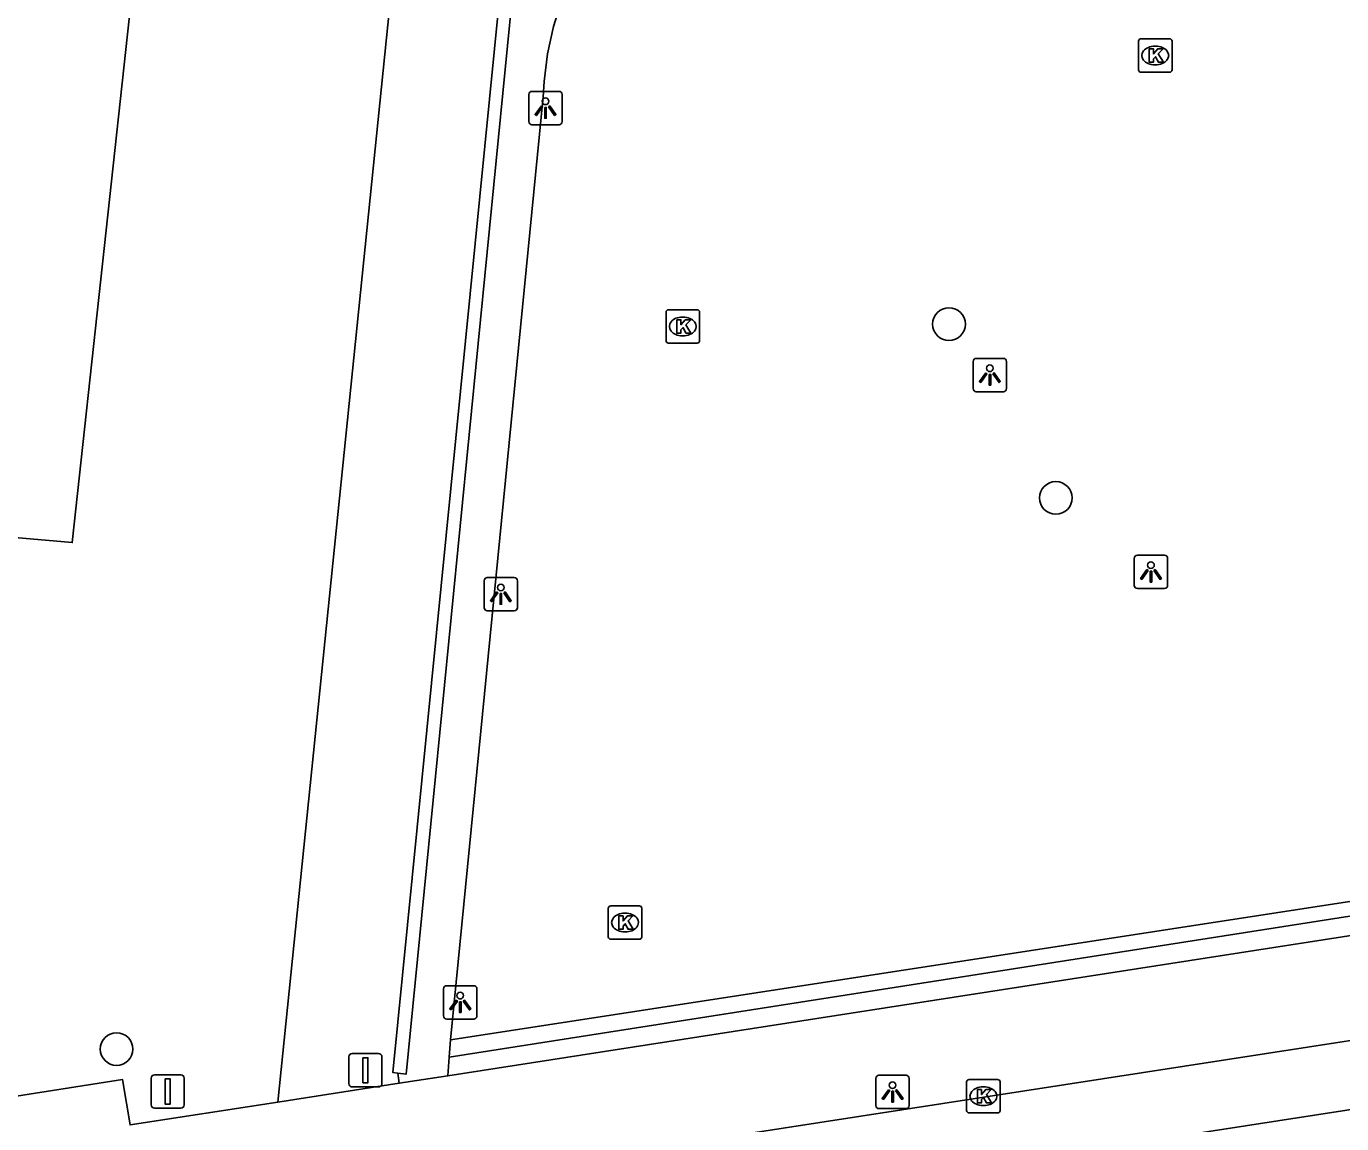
# Model space of a CAD drawing. Extents: x 162026 to 163499, y 387297 to 388169.
# Drawn here: x 162585.7 to 162624.99, y 387563.02 to 387595.81 of the extents above; entities that cross this region are included whole.
import ezdxf

# ---------------------------------------------------------------- set-up
doc = ezdxf.new("R2010")
doc.units = 0
for name, color, linetype in [('IMGEO_Afsluitpaal', 7, 'Continuous'), ('IMGEO_Boom', 7, 'Continuous'), ('IMGEO_Groenvoorziening', 7, 'Continuous'), ('IMGEO_Haag', 7, 'Continuous'), ('IMGEO_Kolk', 7, 'Continuous'), ('IMGEO_Lichtpunt', 7, 'Continuous'), ('IMGEO_Meer_plas_ven_vijver', 7, 'Continuous'), ('IMGEO_Parkeervlak_open', 7, 'Continuous'), ('IMGEO_Rijbaan_lokaal_gesloten', 7, 'Continuous'), ('IMGEO_Voetpad_open', 7, 'Continuous')]:
    doc.layers.add(name, color=color, linetype=linetype)

msp = doc.modelspace()

# ---------------------------------------------------------------- linework, layer by layer
at = {"layer": 'IMGEO_Afsluitpaal'}
for p, q in [((162595.33, 387564.214), (162595.33, 387565.014)), ((162595.33, 387565.014), (162595.33, 387564.214)), ((162595.43, 387565.114), (162596.22, 387565.114)), ((162596.22, 387565.114), (162595.43, 387565.114)), ((162596.32, 387565.014), (162596.32, 387564.214)), ((162596.32, 387564.214), (162596.32, 387565.014)), ((162589.524, 387564.479), (162590.314, 387564.479)), ((162590.314, 387564.479), (162589.524, 387564.479)), ((162589.424, 387563.579), (162589.424, 387564.379)), ((162589.424, 387564.379), (162589.424, 387563.579)), ((162590.414, 387564.379), (162590.414, 387563.579)), ((162590.414, 387563.579), (162590.414, 387564.379)), ((162596.22, 387564.114), (162595.43, 387564.114)), ((162595.43, 387564.114), (162596.22, 387564.114)), ((162590.314, 387563.479), (162589.524, 387563.479)), ((162589.524, 387563.479), (162590.314, 387563.479))]:
    msp.add_line(p, q, dxfattribs=at)
for points in [[(162595.75, 387564.989), (162595.9, 387564.989), (162595.9, 387564.239), (162595.75, 387564.239), (162595.75, 387564.989)], [(162589.844, 387564.354), (162589.994, 387564.354), (162589.994, 387563.604), (162589.844, 387563.604), (162589.844, 387564.354)]]:
    msp.add_lwpolyline(points, dxfattribs=at)
for centre, start, end in [((162595.43, 387565.014), 90, 180), ((162595.43, 387565.014), 90, 180), ((162596.22, 387565.014), 0, 90), ((162596.22, 387565.014), 360, 90), ((162589.524, 387564.379), 90, 180), ((162589.524, 387564.379), 90, 180), ((162590.314, 387564.379), 0, 90), ((162590.314, 387564.379), 360, 90), ((162595.43, 387564.214), 180, 270), ((162595.43, 387564.214), 180, 270), ((162596.22, 387564.214), 270, 0), ((162596.22, 387564.214), 270, 0), ((162589.524, 387563.579), 180, 270), ((162589.524, 387563.579), 180, 270), ((162590.314, 387563.579), 270, 0), ((162590.314, 387563.579), 270, 0)]:
    msp.add_arc(centre, 0.1, start, end, dxfattribs=at)
at = {"layer": 'IMGEO_Boom'}
for centre in [(162613.26, 387586.911), (162616.452, 387581.717), (162588.393, 387565.246)]:
    msp.add_circle(centre, 0.489, dxfattribs=at)
at = {"layer": 'IMGEO_Groenvoorziening'}
msp.add_lwpolyline([(162593.206, 387563.663), (162596.98, 387600.644)], dxfattribs=at)
at = {"layer": 'IMGEO_Haag'}
msp.add_lwpolyline([(162598.329, 387565), (162657.417, 387574.257), (162658.468, 387574.85), (162659.321, 387575.865), (162659.672, 387576.867), (162660.617, 387585.213)], dxfattribs=at)
at = {"layer": 'IMGEO_Kolk'}
for p, q in [((162618.921, 387594.512), (162618.921, 387595.364)), ((162618.996, 387595.438), (162619.848, 387595.438)), ((162619.409, 387595.218), (162619.434, 387595.218)), ((162619.922, 387595.364), (162619.922, 387594.512)), ((162619.848, 387594.438), (162618.996, 387594.438)), ((162619.432, 387594.658), (162619.407, 387594.658)), ((162604.807, 387586.416), (162604.807, 387587.268)), ((162604.882, 387587.342), (162605.734, 387587.342)), ((162605.808, 387587.268), (162605.808, 387586.416)), ((162605.295, 387587.122), (162605.32, 387587.122)), ((162605.318, 387586.562), (162605.293, 387586.562)), ((162605.734, 387586.342), (162604.882, 387586.342)), ((162603.081, 387568.601), (162603.081, 387569.453)), ((162603.156, 387569.527), (162604.008, 387569.527)), ((162603.569, 387569.307), (162603.594, 387569.307)), ((162604.082, 387569.453), (162604.082, 387568.601)), ((162604.008, 387568.527), (162603.156, 387568.527)), ((162603.592, 387568.747), (162603.567, 387568.747)), ((162613.786, 387563.412), (162613.786, 387564.264)), ((162613.861, 387564.338), (162614.713, 387564.338)), ((162614.274, 387564.118), (162614.299, 387564.118)), ((162614.787, 387564.264), (162614.787, 387563.412)), ((162614.713, 387563.338), (162613.861, 387563.338)), ((162614.297, 387563.558), (162614.272, 387563.558))]:
    msp.add_line(p, q, dxfattribs=at)
for points in [[(162618.921, 387594.512), (162618.921, 387595.364)], [(162618.996, 387595.438), (162619.848, 387595.438)], [(162619.242, 387595.138), (162619.365, 387595.138), (162619.365, 387594.987), (162619.495, 387595.138), (162619.659, 387595.138), (162619.513, 387594.987), (162619.666, 387594.738), (162619.514, 387594.738), (162619.429, 387594.902), (162619.365, 387594.835), (162619.365, 387594.738), (162619.242, 387594.738), (162619.242, 387595.138)], [(162619.922, 387595.364), (162619.922, 387594.512)], [(162619.848, 387594.438), (162618.996, 387594.438)], [(162604.807, 387586.416), (162604.807, 387587.268)], [(162604.882, 387587.342), (162605.734, 387587.342)], [(162605.808, 387587.268), (162605.808, 387586.416)], [(162605.128, 387587.042), (162605.251, 387587.042), (162605.251, 387586.891), (162605.381, 387587.042), (162605.545, 387587.042), (162605.399, 387586.891), (162605.552, 387586.642), (162605.4, 387586.642), (162605.315, 387586.806), (162605.251, 387586.739), (162605.251, 387586.642), (162605.128, 387586.642), (162605.128, 387587.042)], [(162605.734, 387586.342), (162604.882, 387586.342)], [(162603.081, 387568.601), (162603.081, 387569.453)], [(162603.156, 387569.527), (162604.008, 387569.527)], [(162603.402, 387569.227), (162603.525, 387569.227), (162603.525, 387569.076), (162603.655, 387569.227), (162603.819, 387569.227), (162603.673, 387569.076), (162603.826, 387568.827), (162603.674, 387568.827), (162603.589, 387568.991), (162603.525, 387568.924), (162603.525, 387568.827), (162603.402, 387568.827), (162603.402, 387569.227)], [(162604.082, 387569.453), (162604.082, 387568.601)], [(162604.008, 387568.527), (162603.156, 387568.527)], [(162613.786, 387563.412), (162613.786, 387564.264)], [(162613.861, 387564.338), (162614.713, 387564.338)], [(162614.787, 387564.264), (162614.787, 387563.412)], [(162614.107, 387564.038), (162614.23, 387564.038), (162614.23, 387563.887), (162614.36, 387564.038), (162614.524, 387564.038), (162614.378, 387563.887), (162614.531, 387563.638), (162614.379, 387563.638), (162614.294, 387563.802), (162614.23, 387563.735), (162614.23, 387563.638), (162614.107, 387563.638), (162614.107, 387564.038)], [(162614.713, 387563.338), (162613.861, 387563.338)]]:
    msp.add_lwpolyline(points, dxfattribs=at)
for centre, start, end in [((162618.998, 387595.362), 91.552, 178.448), ((162618.998, 387595.362), 91.552, 178.448), ((162619.846, 387595.362), 1.552, 88.448), ((162619.846, 387595.362), 1.552, 88.448), ((162618.998, 387594.514), 181.552, 268.448), ((162618.998, 387594.514), 181.552, 268.448), ((162619.846, 387594.514), 271.552, 358.448), ((162619.846, 387594.514), 271.552, 358.448), ((162604.884, 387587.266), 91.552, 178.448), ((162604.884, 387587.266), 91.552, 178.448), ((162605.732, 387587.266), 1.552, 88.448), ((162605.732, 387587.266), 1.552, 88.448), ((162604.884, 387586.418), 181.552, 268.448), ((162604.884, 387586.418), 181.552, 268.448), ((162605.732, 387586.418), 271.552, 358.448), ((162605.732, 387586.418), 271.552, 358.448), ((162603.158, 387569.451), 91.552, 178.448), ((162603.158, 387569.451), 91.552, 178.448), ((162604.006, 387569.451), 1.552, 88.448), ((162604.006, 387569.451), 1.552, 88.448), ((162603.158, 387568.603), 181.552, 268.448), ((162603.158, 387568.603), 181.552, 268.448), ((162604.006, 387568.603), 271.552, 358.448), ((162604.006, 387568.603), 271.552, 358.448), ((162613.863, 387564.262), 91.552, 178.448), ((162613.863, 387564.262), 91.552, 178.448), ((162614.711, 387564.262), 1.552, 88.448), ((162614.711, 387564.262), 1.552, 88.448), ((162613.863, 387563.414), 181.552, 268.448), ((162613.863, 387563.414), 181.552, 268.448), ((162614.711, 387563.414), 271.552, 358.448), ((162614.711, 387563.414), 271.552, 358.448)]:
    msp.add_arc(centre, 0.0765, start, end, dxfattribs=at)
for centre, major_axis, ratio, start_param, end_param in [((162619.408, 387594.938), (-0.387, 0.002), 0.722429, 4.712389, 7.853982), ((162619.433, 387594.938), (-0.39, 0.002), 0.717154, 1.570796, 4.712389), ((162605.294, 387586.842), (-0.387, 0.002), 0.722429, 4.712389, 7.853982), ((162605.319, 387586.842), (-0.39, 0.002), 0.717154, 1.570796, 4.712389), ((162603.568, 387569.027), (-0.387, 0.002), 0.722429, 4.712389, 7.853982), ((162603.593, 387569.027), (-0.39, 0.002), 0.717154, 1.570796, 4.712389), ((162614.273, 387563.838), (-0.387, 0.002), 0.722429, 4.712389, 7.853982), ((162614.298, 387563.838), (-0.39, 0.002), 0.717154, 1.570796, 4.712389)]:
    msp.add_ellipse(centre, major_axis=major_axis, ratio=ratio, start_param=start_param, end_param=end_param, dxfattribs=at)
at = {"layer": 'IMGEO_Lichtpunt'}
for p, q in [((162600.708, 387593.771), (162600.708, 387592.964)), ((162600.708, 387593.771), (162600.708, 387592.964)), ((162601.61, 387593.866), (162600.802, 387593.866)), ((162601.61, 387593.866), (162600.802, 387593.866)), ((162601.704, 387592.964), (162601.704, 387593.771)), ((162601.704, 387592.964), (162601.704, 387593.771)), ((162600.802, 387592.87), (162601.61, 387592.87)), ((162600.802, 387592.87), (162601.61, 387592.87)), ((162613.982, 387585.793), (162613.982, 387584.986)), ((162613.982, 387585.793), (162613.982, 387584.986)), ((162614.884, 387585.888), (162614.076, 387585.888)), ((162614.884, 387585.888), (162614.076, 387585.888)), ((162614.978, 387584.986), (162614.978, 387585.793)), ((162614.978, 387584.986), (162614.978, 387585.793)), ((162614.076, 387584.892), (162614.884, 387584.892)), ((162614.076, 387584.892), (162614.884, 387584.892)), ((162618.794, 387579.91), (162618.794, 387579.103)), ((162618.794, 387579.91), (162618.794, 387579.103)), ((162619.696, 387580.005), (162618.888, 387580.005)), ((162619.696, 387580.005), (162618.888, 387580.005)), ((162619.79, 387579.103), (162619.79, 387579.91)), ((162619.79, 387579.103), (162619.79, 387579.91)), ((162599.373, 387579.243), (162599.373, 387578.436)), ((162599.373, 387579.243), (162599.373, 387578.436)), ((162600.275, 387579.338), (162599.467, 387579.338)), ((162600.275, 387579.338), (162599.467, 387579.338)), ((162600.369, 387578.436), (162600.369, 387579.243)), ((162600.369, 387578.436), (162600.369, 387579.243)), ((162618.888, 387579.009), (162619.696, 387579.009)), ((162618.888, 387579.009), (162619.696, 387579.009)), ((162599.467, 387578.342), (162600.275, 387578.342)), ((162599.467, 387578.342), (162600.275, 387578.342)), ((162598.161, 387567.046), (162598.161, 387566.239)), ((162598.161, 387567.046), (162598.161, 387566.239)), ((162599.063, 387567.141), (162598.255, 387567.141)), ((162599.063, 387567.141), (162598.255, 387567.141)), ((162599.157, 387566.239), (162599.157, 387567.046)), ((162599.157, 387566.239), (162599.157, 387567.046)), ((162598.255, 387566.145), (162599.063, 387566.145)), ((162598.255, 387566.145), (162599.063, 387566.145)), ((162611.977, 387564.463), (162611.169, 387564.463)), ((162611.977, 387564.463), (162611.169, 387564.463)), ((162611.075, 387564.368), (162611.075, 387563.561)), ((162611.075, 387564.368), (162611.075, 387563.561)), ((162612.071, 387563.561), (162612.071, 387564.368)), ((162612.071, 387563.561), (162612.071, 387564.368)), ((162611.169, 387563.467), (162611.977, 387563.467)), ((162611.169, 387563.467), (162611.977, 387563.467))]:
    msp.add_line(p, q, dxfattribs=at)
for points in [[(162601.082, 387593.435), (162601.121, 387593.407), (162600.933, 387593.145), (162600.895, 387593.172), (162601.082, 387593.435)], [(162601.184, 387593.387), (162601.231, 387593.387), (162601.231, 387593.065), (162601.184, 387593.065), (162601.184, 387593.387)], [(162601.294, 387593.407), (162601.332, 387593.434), (162601.519, 387593.172), (162601.48, 387593.144), (162601.294, 387593.407)], [(162614.356, 387585.457), (162614.395, 387585.429), (162614.207, 387585.167), (162614.169, 387585.194), (162614.356, 387585.457)], [(162614.458, 387585.409), (162614.505, 387585.409), (162614.505, 387585.087), (162614.458, 387585.087), (162614.458, 387585.409)], [(162614.568, 387585.429), (162614.606, 387585.456), (162614.793, 387585.194), (162614.754, 387585.166), (162614.568, 387585.429)], [(162619.168, 387579.574), (162619.207, 387579.546), (162619.019, 387579.284), (162618.981, 387579.311), (162619.168, 387579.574)], [(162619.27, 387579.526), (162619.317, 387579.526), (162619.317, 387579.204), (162619.27, 387579.204), (162619.27, 387579.526)], [(162619.38, 387579.546), (162619.418, 387579.573), (162619.605, 387579.311), (162619.566, 387579.283), (162619.38, 387579.546)], [(162599.747, 387578.907), (162599.786, 387578.879), (162599.598, 387578.617), (162599.56, 387578.644), (162599.747, 387578.907)], [(162599.849, 387578.859), (162599.896, 387578.859), (162599.896, 387578.537), (162599.849, 387578.537), (162599.849, 387578.859)], [(162599.959, 387578.879), (162599.997, 387578.906), (162600.184, 387578.644), (162600.145, 387578.616), (162599.959, 387578.879)], [(162598.535, 387566.71), (162598.574, 387566.682), (162598.386, 387566.42), (162598.348, 387566.447), (162598.535, 387566.71)], [(162598.637, 387566.662), (162598.684, 387566.662), (162598.684, 387566.34), (162598.637, 387566.34), (162598.637, 387566.662)], [(162598.747, 387566.682), (162598.785, 387566.709), (162598.972, 387566.447), (162598.933, 387566.419), (162598.747, 387566.682)], [(162611.449, 387564.032), (162611.488, 387564.004), (162611.3, 387563.742), (162611.262, 387563.769), (162611.449, 387564.032)], [(162611.551, 387563.984), (162611.598, 387563.984), (162611.598, 387563.662), (162611.551, 387563.662), (162611.551, 387563.984)], [(162611.661, 387564.004), (162611.699, 387564.031), (162611.886, 387563.769), (162611.847, 387563.741), (162611.661, 387564.004)]]:
    msp.add_lwpolyline(points, dxfattribs=at)
for centre in [(162601.207, 387593.569), (162614.481, 387585.591), (162619.293, 387579.708), (162599.872, 387579.041), (162598.66, 387566.844), (162611.574, 387564.166)]:
    msp.add_circle(centre, 0.0994, dxfattribs=at)
for centre, start, end in [((162600.802, 387593.771), 90, 180), ((162600.802, 387593.771), 90, 180), ((162601.61, 387593.771), 0, 90), ((162601.61, 387593.771), 0, 90), ((162600.802, 387592.964), 180, 270), ((162600.802, 387592.964), 180, 270), ((162601.61, 387592.964), 270, 0), ((162601.61, 387592.964), 270, 360), ((162614.076, 387585.793), 90, 180), ((162614.076, 387585.793), 90, 180), ((162614.884, 387585.793), 0, 90), ((162614.884, 387585.793), 0, 90), ((162614.076, 387584.986), 180, 270), ((162614.076, 387584.986), 180, 270), ((162614.884, 387584.986), 270, 0), ((162614.884, 387584.986), 270, 360), ((162618.888, 387579.91), 90, 180), ((162618.888, 387579.91), 90, 180), ((162619.696, 387579.91), 0, 90), ((162619.696, 387579.91), 0, 90), ((162599.467, 387579.243), 90, 180), ((162599.467, 387579.243), 90, 180), ((162600.275, 387579.243), 0, 90), ((162600.275, 387579.243), 0, 90), ((162618.888, 387579.103), 180, 270), ((162618.888, 387579.103), 180, 270), ((162619.696, 387579.103), 270, 0), ((162619.696, 387579.103), 270, 360), ((162599.467, 387578.436), 180, 270), ((162599.467, 387578.436), 180, 270), ((162600.275, 387578.436), 270, 0), ((162600.275, 387578.436), 270, 360), ((162598.255, 387567.046), 90, 180), ((162598.255, 387567.046), 90, 180), ((162599.063, 387567.046), 0, 90), ((162599.063, 387567.046), 0, 90), ((162598.255, 387566.239), 180, 270), ((162598.255, 387566.239), 180, 270), ((162599.063, 387566.239), 270, 0), ((162599.063, 387566.239), 270, 360), ((162611.169, 387564.368), 90, 180), ((162611.169, 387564.368), 90, 180), ((162611.977, 387564.368), 0, 90), ((162611.977, 387564.368), 0, 90), ((162611.169, 387563.561), 180, 270), ((162611.169, 387563.561), 180, 270), ((162611.977, 387563.561), 270, 0), ((162611.977, 387563.561), 270, 360)]:
    msp.add_arc(centre, 0.0946, start, end, dxfattribs=at)
at = {"layer": 'IMGEO_Meer_plas_ven_vijver'}
msp.add_lwpolyline([(162535.896, 387574.133), (162534.981, 387570.755), (162562.211, 387582.543), (162587.069, 387580.384), (162588.875, 387597.053)], dxfattribs=at)
at = {"layer": 'IMGEO_Parkeervlak_open'}
msp.add_lwpolyline([(162656.894, 387574.531), (162598.37, 387565.523)], dxfattribs=at)
at = {"layer": 'IMGEO_Rijbaan_lokaal_gesloten'}
for points in [[(162533.057, 387551.319), (162538.298, 387552.068), (162654.07, 387569.952)], [(162533.408, 387549.238), (162654.392, 387567.945)]]:
    msp.add_lwpolyline(points, dxfattribs=at)
at = {"layer": 'IMGEO_Voetpad_open'}
for points in [[(162600.804, 387602.719), (162597.04, 387564.495), (162596.8, 387564.531)], [(162607.529, 387597.263), (162606.628, 387602.1), (162605.778, 387601.549), (162605.235, 387601.141), (162604.565, 387600.642), (162603.942, 387600.085), (162603.372, 387599.474), (162602.858, 387598.816), (162602.405, 387598.113), (162602.017, 387597.373), (162601.696, 387596.602), (162601.445, 387595.805), (162601.267, 387594.988), (162601.163, 387594.159), (162601.137, 387593.707), (162598.37, 387565.523)], [(162596.8, 387564.531), (162596.645, 387564.548), (162600.265, 387600.963)], [(162598.285, 387564.451), (162656.164, 387573.437)], [(162598.37, 387565.523), (162598.329, 387565)], [(162598.329, 387565), (162598.285, 387564.451)], [(162596.8, 387564.531), (162596.834, 387564.226)], [(162593.206, 387563.663), (162588.795, 387562.978), (162588.566, 387564.34), (162581.778, 387563.272), (162581.994, 387561.763), (162526.214, 387553.209), (162526.176, 387553.529), (162526.082, 387553.514)], [(162596.834, 387564.226), (162593.206, 387563.663)], [(162598.285, 387564.451), (162596.834, 387564.226)]]:
    msp.add_lwpolyline(points, dxfattribs=at)

doc.saveas('drawing.dxf')
